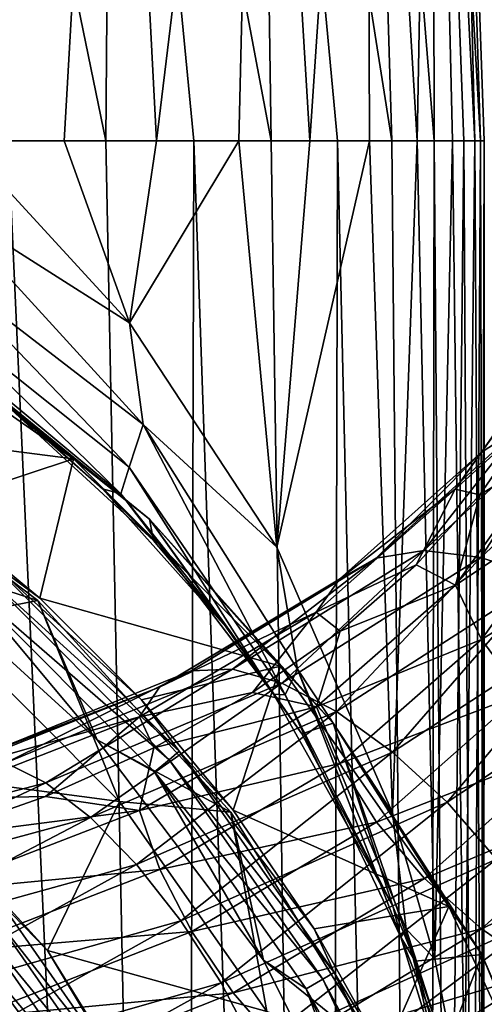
# Model space of a CAD drawing. Header units: metres. Extents: x -80 to 80, y -455 to 95.
# Tile 535 of 656: x 8.61 to 12.5, y -57.78 to -49.53. Entities that reach past the tile are written whole.
import ezdxf

# ---------------------------------------------------------------- set-up
doc = ezdxf.new("R2010")
doc.units = ezdxf.units.M
doc.layers.add('solid_501010_k_01_02', color=7, linetype='CONTINUOUS')

msp = doc.modelspace()

# ---------------------------------------------------------------- linework, layer by layer
at = {"layer": 'solid_501010_k_01_02'}
for points in [[(7.873955, -43.474453, 274.38382), (8.509968, -50.545349, 274.155884), (9.328511, -50.545349, 273.320404)], [(9.383814, -43.474453, 272.873962), (7.873955, -43.474453, 274.38382), (9.328511, -50.545349, 273.320404)], [(7.873955, -43.474453, 255.61618), (9.383814, -43.474453, 257.126038), (8.127319, -50.545696, 255.502808)], [(9.383814, -43.474453, 257.126038), (8.979448, -50.545349, 256.304047), (8.127319, -50.545696, 255.502808)], [(9.383814, -43.474453, 257.126038), (9.752934, -50.545349, 257.181427), (8.979448, -50.545349, 256.304047)], [(9.383814, -43.474453, 272.873962), (9.328511, -50.545349, 273.320404), (10.065376, -50.545349, 272.412018)], [(9.383814, -43.474453, 272.873962), (10.065376, -50.545349, 272.412018), (10.714111, -50.545349, 271.438782)], [(10.608551, -43.474453, 271.124847), (9.383814, -43.474453, 272.873962), (10.714111, -50.545349, 271.438782)], [(9.383814, -43.474453, 257.126038), (10.608551, -43.474453, 258.875153), (9.752934, -50.545349, 257.181427)], [(10.608551, -43.474453, 258.875153), (10.441036, -50.545349, 258.127258), (9.752934, -50.545349, 257.181427)], [(10.608551, -43.474453, 258.875153), (11.037721, -50.545349, 259.13324), (10.441036, -50.545349, 258.127258)], [(10.608551, -43.474453, 271.124847), (10.714111, -50.545349, 271.438782), (11.269037, -50.545349, 270.409149)], [(10.608551, -43.474453, 271.124847), (11.269037, -50.545349, 270.409149), (11.725293, -50.545349, 269.332153)], [(11.510952, -43.474453, 269.189636), (10.608551, -43.474453, 271.124847), (11.725293, -50.545349, 269.332153)], [(10.608551, -43.474453, 258.875153), (11.510952, -43.474453, 260.810364), (11.037721, -50.545349, 259.13324)], [(11.510952, -43.474453, 260.810364), (11.537762, -50.545349, 260.190613), (11.037721, -50.545349, 259.13324)], [(11.510952, -43.474453, 269.189636), (11.725293, -50.545349, 269.332153), (12.078886, -50.545349, 268.217224)], [(12.063599, -43.474453, 267.127136), (11.510952, -43.474453, 269.189636), (12.078886, -50.545349, 268.217224)], [(11.510952, -43.474453, 260.810364), (11.936781, -50.545349, 261.2901), (11.537762, -50.545349, 260.190613)], [(11.510952, -43.474453, 260.810364), (12.063599, -43.474453, 262.872864), (11.936781, -50.545349, 261.2901)], [(12.063599, -43.474453, 262.872864), (12.231285, -50.545349, 262.422089), (11.936781, -50.545349, 261.2901)], [(12.063599, -43.474453, 267.127136), (12.078886, -50.545349, 268.217224), (12.326719, -50.545349, 267.074127)], [(12.063599, -43.474453, 267.127136), (12.326719, -50.545349, 267.074127), (12.466622, -50.545349, 265.912872)], [(12.249699, -43.474453, 265), (12.063599, -43.474453, 267.127136), (12.466622, -50.545349, 265.912872)], [(12.063599, -43.474453, 262.872864), (12.418695, -50.545349, 263.57663), (12.231285, -50.545349, 262.422089)], [(12.063599, -43.474453, 262.872864), (12.249699, -43.474453, 265), (12.418695, -50.545349, 263.57663)], [(12.249699, -43.474453, 265), (12.466622, -50.545349, 265.912872), (12.497371, -50.545349, 264.743622)], [(12.249699, -43.474453, 265), (12.497371, -50.545349, 264.743622), (12.418695, -50.545349, 263.57663)], [(7.943485, -51.064606, 255.248718), (8.127319, -50.545696, 255.502808), (9.527284, -52.067657, 256.90799)], [(9.527284, -52.067657, 256.90799), (8.127319, -50.545696, 255.502808), (8.979448, -50.545349, 256.304047)], [(8.509968, -50.545349, 274.155884), (8.42118, -82.900002, 274.23761), (9.975204, -82.900002, 272.532959)], [(9.328511, -50.545349, 273.320404), (8.509968, -50.545349, 274.155884), (9.975204, -82.900002, 272.532959)], [(9.527284, -52.067657, 256.90799), (8.979448, -50.545349, 256.304047), (9.752934, -50.545349, 257.181427)], [(10.065376, -50.545349, 272.412018), (9.328511, -50.545349, 273.320404), (9.975204, -82.900002, 272.532959)], [(9.527284, -52.067657, 256.90799), (9.752934, -50.545349, 257.181427), (10.441036, -50.545349, 258.127258)], [(10.760961, -53.948036, 258.639832), (9.527284, -52.067657, 256.90799), (10.441036, -50.545349, 258.127258)], [(10.065376, -50.545349, 272.412018), (9.975204, -82.900002, 272.532959), (11.189547, -82.900002, 270.571716)], [(10.714111, -50.545349, 271.438782), (10.065376, -50.545349, 272.412018), (11.189547, -82.900002, 270.571716)], [(10.760961, -53.948036, 258.639832), (10.441036, -50.545349, 258.127258), (11.037721, -50.545349, 259.13324)], [(11.269037, -50.545349, 270.409149), (10.714111, -50.545349, 271.438782), (11.189547, -82.900002, 270.571716)], [(10.760961, -53.948036, 258.639832), (11.037721, -50.545349, 259.13324), (11.537762, -50.545349, 260.190613)], [(11.73061, -56.173298, 260.682281), (10.760961, -53.948036, 258.639832), (11.537762, -50.545349, 260.190613)], [(11.269037, -50.545349, 270.409149), (11.189547, -82.900002, 270.571716), (12.022826, -82.900002, 268.420776)], [(11.725293, -50.545349, 269.332153), (11.269037, -50.545349, 270.409149), (12.022826, -82.900002, 268.420776)], [(11.73061, -56.173298, 260.682281), (11.537762, -50.545349, 260.190613), (11.936781, -50.545349, 261.2901)], [(12.078886, -50.545349, 268.217224), (11.725293, -50.545349, 269.332153), (12.022826, -82.900002, 268.420776)], [(12.083604, -57.395714, 261.800537), (11.73061, -56.173298, 260.682281), (11.936781, -50.545349, 261.2901)], [(12.083604, -57.395714, 261.800537), (11.936781, -50.545349, 261.2901), (12.231285, -50.545349, 262.422089)], [(12.185547, -64, 267.786102), (12.078886, -50.545349, 268.217224), (12.022826, -82.900002, 268.420776)], [(12.185547, -64, 267.786102), (12.326719, -50.545349, 267.074127), (12.078886, -50.545349, 268.217224)], [(12.333603, -58.674408, 262.967224), (12.083604, -57.395714, 261.800537), (12.231285, -50.545349, 262.422089)], [(12.185547, -64, 267.786102), (12.39782, -62.67635, 266.595032), (12.326719, -50.545349, 267.074127)], [(12.333603, -58.674408, 262.967224), (12.231285, -50.545349, 262.422089), (12.418695, -50.545349, 263.57663)], [(12.39782, -62.67635, 266.595032), (12.466622, -50.545349, 265.912872), (12.326719, -50.545349, 267.074127)], [(12.472243, -59.993935, 264.16745), (12.333603, -58.674408, 262.967224), (12.418695, -50.545349, 263.57663)], [(12.39782, -62.67635, 266.595032), (12.494131, -61.334759, 265.383026), (12.466622, -50.545349, 265.912872)], [(12.472243, -59.993935, 264.16745), (12.418695, -50.545349, 263.57663), (12.497371, -50.545349, 264.743622)], [(12.494131, -61.334759, 265.383026), (12.497371, -50.545349, 264.743622), (12.466622, -50.545349, 265.912872)], [(12.494131, -61.334759, 265.383026), (12.472243, -59.993935, 264.16745), (12.497371, -50.545349, 264.743622)], [(9.641695, -52.919388, 256.921997), (7.866398, -51.553787, 254.89769), (7.943485, -51.064606, 255.248718)], [(9.641695, -52.919388, 256.921997), (7.943485, -51.064606, 255.248718), (9.527284, -52.067657, 256.90799)], [(9.523131, -53.276333, 256.435516), (7.900495, -51.983517, 254.470337), (7.866398, -51.553787, 254.89769)], [(9.523131, -53.276333, 256.435516), (7.866398, -51.553787, 254.89769), (9.641695, -52.919388, 256.921997)], [(6.856691, -52.926064, 225.473831), (7.044205, -51.79908, 245.768097), (9.055855, -53.207653, 245.768097)], [(7.889612, -52.27124, 253.120102), (9.055855, -53.207653, 245.768097), (7.044205, -51.79908, 245.768097)], [(9.454713, -53.501595, 255.829926), (8.043764, -52.328465, 253.991867), (7.900495, -51.983517, 254.470337)], [(9.454713, -53.501595, 255.829926), (7.900495, -51.983517, 254.470337), (9.523131, -53.276333, 256.435516)], [(12.471322, -53.155563, 1077.785522), (13.297306, -51.983501, 1079.718262), (12.80908, -52.934883, 1077.328369)], [(13.067693, -52.32283, 1080.154785), (13.297306, -51.983501, 1079.718262), (12.471322, -53.155563, 1077.785522)], [(9.641695, -52.919388, 256.921997), (9.527284, -52.067657, 256.90799), (10.760961, -53.948036, 258.639832)], [(9.692744, -53.712685, 253.14827), (9.055855, -53.207653, 245.768097), (7.889612, -52.27124, 253.120102)], [(9.692744, -53.712685, 253.14827), (7.889612, -52.27124, 253.120102), (8.286608, -52.567554, 253.492462)], [(9.299891, -53.457214, 255.018936), (8.286608, -52.567554, 253.492462), (8.043764, -52.328465, 253.991867)], [(9.299891, -53.457214, 255.018936), (8.043764, -52.328465, 253.991867), (9.454713, -53.501595, 255.829926)], [(12.255972, -53.462395, 1078.245239), (12.886806, -52.890713, 1080.274902), (13.067693, -52.32283, 1080.154785)], [(12.255972, -53.462395, 1078.245239), (13.067693, -52.32283, 1080.154785), (12.471322, -53.155563, 1077.785522)], [(9.726876, -53.890766, 255.155182), (9.692744, -53.712685, 253.14827), (8.286608, -52.567554, 253.492462)], [(9.299891, -53.457214, 255.018936), (9.726876, -53.890766, 255.155182), (8.286608, -52.567554, 253.492462)], [(11.991854, -53.974289, 1075.015015), (13.250894, -52.815365, 1076.902466), (12.468456, -54.033852, 1074.591187)], [(12.80908, -52.934883, 1077.328369), (13.250894, -52.815365, 1076.902466), (11.991854, -53.974289, 1075.015015)], [(12.468456, -54.033852, 1074.591187), (13.777534, -52.810364, 1076.535645), (12.994956, -54.210579, 1074.238037)], [(13.250894, -52.815365, 1076.902466), (13.777534, -52.810364, 1076.535645), (12.468456, -54.033852, 1074.591187)], [(7.849215, -53.605961, 225.473831), (6.856691, -52.926064, 225.473831), (9.055855, -53.207653, 245.768097)], [(10.83034, -55.183281, 258.157593), (9.523131, -53.276333, 256.435516), (9.641695, -52.919388, 256.921997)], [(10.933909, -54.969738, 258.780212), (9.641695, -52.919388, 256.921997), (10.760961, -53.948036, 258.639832)], [(10.83034, -55.183281, 258.157593), (9.641695, -52.919388, 256.921997), (10.933909, -54.969738, 258.780212)], [(11.59202, -54.038208, 1075.487915), (12.80908, -52.934883, 1077.328369), (11.991854, -53.974289, 1075.015015)], [(12.471322, -53.155563, 1077.785522), (12.80908, -52.934883, 1077.328369), (11.59202, -54.038208, 1075.487915)], [(12.255972, -53.462395, 1078.245239), (12.461226, -53.507763, 1079.232666), (12.886806, -52.890713, 1080.274902)], [(13.069436, -53.135998, 1080.971069), (12.886806, -52.890713, 1080.274902), (12.461226, -53.507763, 1079.232666)], [(8.758082, -54.392918, 225), (6.843739, -52.94725, 225), (7.548312, -54.004425, 225)], [(7.924018, -54.556522, 216.670502), (6.843739, -52.94725, 225), (8.758082, -54.392918, 225)], [(11.286354, -54.214802, 1075.980103), (12.471322, -53.155563, 1077.785522), (11.59202, -54.038208, 1075.487915)], [(12.255972, -53.462395, 1078.245239), (12.471322, -53.155563, 1077.785522), (11.286354, -54.214802, 1075.980103)], [(12.257607, -54.264538, 1079.054688), (13.069436, -53.135998, 1080.971069), (12.461226, -53.507763, 1079.232666)], [(13.300591, -53.570862, 1081.311768), (13.069436, -53.135998, 1080.971069), (12.257607, -54.264538, 1079.054688)], [(8.774773, -54.374531, 225.473831), (7.849215, -53.605961, 225.473831), (9.055855, -53.207653, 245.768097)], [(8.774773, -54.374531, 225.473831), (9.055855, -53.207653, 245.768097), (10.792348, -54.944145, 245.768097)], [(9.692744, -53.712685, 253.14827), (10.792348, -54.944145, 245.768097), (9.055855, -53.207653, 245.768097)], [(10.732777, -55.178303, 257.355804), (9.454713, -53.501595, 255.829926), (9.523131, -53.276333, 256.435516)], [(10.732777, -55.178303, 257.355804), (9.523131, -53.276333, 256.435516), (10.83034, -55.183281, 258.157593)], [(9.299891, -53.457214, 255.018936), (10.380321, -54.666267, 256.127411), (9.726876, -53.890766, 255.155182)], [(9.299891, -53.457214, 255.018936), (9.454713, -53.501595, 255.829926), (10.380321, -54.666267, 256.127411)], [(10.732777, -55.178303, 257.355804), (10.380321, -54.666267, 256.127411), (9.454713, -53.501595, 255.829926)], [(11.091466, -54.491447, 1076.460938), (11.928538, -54.095909, 1078.224121), (12.255972, -53.462395, 1078.245239)], [(11.091466, -54.491447, 1076.460938), (12.255972, -53.462395, 1078.245239), (11.286354, -54.214802, 1075.980103)], [(12.255972, -53.462395, 1078.245239), (11.928538, -54.095909, 1078.224121), (12.461226, -53.507763, 1079.232666)], [(12.257607, -54.264538, 1079.054688), (12.461226, -53.507763, 1079.232666), (11.928538, -54.095909, 1078.224121)], [(12.474402, -54.721081, 1079.365356), (13.300591, -53.570862, 1081.311768), (12.257607, -54.264538, 1079.054688)], [(13.662044, -53.988132, 1081.581055), (13.300591, -53.570862, 1081.311768), (12.474402, -54.721081, 1079.365356)], [(8.34312, -54.057056, 225.290665), (7.849215, -53.605961, 225.473831), (8.774773, -54.374531, 225.473831)], [(11.233936, -55.422306, 253.14827), (10.792348, -54.944145, 245.768097), (9.692744, -53.712685, 253.14827)], [(10.969669, -55.511116, 257.185272), (11.233936, -55.422306, 253.14827), (9.692744, -53.712685, 253.14827)], [(10.380321, -54.666267, 256.127411), (10.969669, -55.511116, 257.185272), (9.692744, -53.712685, 253.14827)], [(9.726876, -53.890766, 255.155182), (10.380321, -54.666267, 256.127411), (9.692744, -53.712685, 253.14827)], [(8.170115, -54.263237, 225.035461), (9.256479, -55.561626, 225), (7.548312, -54.004425, 225)], [(8.758082, -54.392918, 225), (7.548312, -54.004425, 225), (9.256479, -55.561626, 225)], [(10.390208, -54.967991, 1073.302856), (11.991854, -53.974289, 1075.015015), (10.803155, -55.085251, 1072.828979)], [(11.59202, -54.038208, 1075.487915), (11.991854, -53.974289, 1075.015015), (10.390208, -54.967991, 1073.302856)], [(10.933909, -54.969738, 258.780212), (10.760961, -53.948036, 258.639832), (11.73061, -56.173298, 260.682281)], [(11.991854, -53.974289, 1075.015015), (12.468456, -54.033852, 1074.591187), (10.803155, -55.085251, 1072.828979)], [(12.813403, -55.175709, 1079.589844), (13.662044, -53.988132, 1081.581055), (12.474402, -54.721081, 1079.365356)], [(8.272392, -54.141346, 225.137177), (8.34312, -54.057056, 225.290665), (9.942943, -55.656879, 225.290665)], [(8.34312, -54.057056, 225.290665), (8.774773, -54.374531, 225.473831), (9.625467, -55.225227, 225.473831)], [(9.942943, -55.656879, 225.290665), (8.34312, -54.057056, 225.290665), (9.625467, -55.225227, 225.473831)], [(10.043777, -54.982193, 1073.817261), (11.59202, -54.038208, 1075.487915), (10.390208, -54.967991, 1073.302856)], [(11.286354, -54.214802, 1075.980103), (11.59202, -54.038208, 1075.487915), (10.043777, -54.982193, 1073.817261)], [(10.803155, -55.085251, 1072.828979), (12.468456, -54.033852, 1074.591187), (11.259335, -55.324368, 1072.419556)], [(12.468456, -54.033852, 1074.591187), (12.994956, -54.210579, 1074.238037), (11.259335, -55.324368, 1072.419556)], [(9.858653, -55.727608, 225.137177), (8.170115, -54.263237, 225.035461), (8.272392, -54.141346, 225.137177)], [(9.858653, -55.727608, 225.137177), (8.272392, -54.141346, 225.137177), (9.942943, -55.656879, 225.290665)], [(11.091466, -54.491447, 1076.460938), (11.291945, -54.650066, 1077.252686), (11.928538, -54.095909, 1078.224121)], [(12.257607, -54.264538, 1079.054688), (11.928538, -54.095909, 1078.224121), (11.291945, -54.650066, 1077.252686)], [(9.778935, -55.119343, 1074.340332), (11.286354, -54.214802, 1075.980103), (10.043777, -54.982193, 1073.817261)], [(11.091466, -54.491447, 1076.460938), (11.286354, -54.214802, 1075.980103), (9.778935, -55.119343, 1074.340332)], [(11.259335, -55.324368, 1072.419556), (12.994956, -54.210579, 1074.238037), (11.730063, -55.663971, 1072.094482)], [(12.994956, -54.210579, 1074.238037), (13.538247, -54.487057, 1073.97168), (11.730063, -55.663971, 1072.094482)], [(8.170115, -54.263237, 225.035461), (9.736765, -55.829884, 225.035461), (9.256479, -55.561626, 225)], [(9.858653, -55.727608, 225.137177), (9.736765, -55.829884, 225.035461), (8.170115, -54.263237, 225.035461)], [(11.092945, -55.283291, 1077.26416), (12.257607, -54.264538, 1079.054688), (11.291945, -54.650066, 1077.252686)], [(12.474402, -54.721081, 1079.365356), (12.257607, -54.264538, 1079.054688), (11.092945, -55.283291, 1077.26416)], [(7.924018, -54.556522, 216.670502), (8.758082, -54.392918, 225), (9.443478, -56.075981, 216.670502)], [(10.374148, -56.165649, 225), (8.758082, -54.392918, 225), (9.256479, -55.561626, 225)], [(9.443478, -56.075981, 216.670502), (8.758082, -54.392918, 225), (10.374148, -56.165649, 225)], [(9.625467, -55.225227, 225.473831), (8.774773, -54.374531, 225.473831), (10.792348, -54.944145, 245.768097)], [(9.610077, -55.368958, 1074.839966), (10.556472, -55.163445, 1076.324829), (11.091466, -54.491447, 1076.460938)], [(9.610077, -55.368958, 1074.839966), (11.091466, -54.491447, 1076.460938), (9.778935, -55.119343, 1074.340332)], [(11.091466, -54.491447, 1076.460938), (10.556472, -55.163445, 1076.324829), (11.291945, -54.650066, 1077.252686)], [(11.730063, -55.663971, 1072.094482), (13.538247, -54.487057, 1073.97168), (12.186559, -56.082611, 1071.872559)], [(13.538247, -54.487057, 1073.97168), (14.065111, -54.84581, 1073.807617), (12.186559, -56.082611, 1071.872559)], [(7.924018, -54.556522, 216.670502), (9.443478, -56.075981, 216.670502), (7.462594, -55.813927, 208.408005)], [(10.732777, -55.178303, 257.355804), (10.969669, -55.511116, 257.185272), (10.380321, -54.666267, 256.127411)], [(11.092945, -55.283291, 1077.26416), (11.291945, -54.650066, 1077.252686), (10.556472, -55.163445, 1076.324829)], [(11.289142, -55.759911, 1077.547607), (12.474402, -54.721081, 1079.365356), (11.092945, -55.283291, 1077.26416)], [(12.813403, -55.175709, 1079.589844), (12.474402, -54.721081, 1079.365356), (11.289142, -55.759911, 1077.547607)], [(12.186559, -56.082611, 1071.872559), (14.065111, -54.84581, 1073.807617), (12.60013, -56.559036, 1071.772949)], [(8.206241, -55.72578, 1072.352905), (10.043777, -54.982193, 1073.817261), (8.489291, -55.75391, 1071.803833)], [(9.778935, -55.119343, 1074.340332), (10.043777, -54.982193, 1073.817261), (8.206241, -55.72578, 1072.352905)], [(8.489291, -55.75391, 1071.803833), (10.390208, -54.967991, 1073.302856), (8.826689, -55.920258, 1071.287964)], [(10.043777, -54.982193, 1073.817261), (10.390208, -54.967991, 1073.302856), (8.489291, -55.75391, 1071.803833)], [(10.390208, -54.967991, 1073.302856), (10.803155, -55.085251, 1072.828979), (8.826689, -55.920258, 1071.287964)], [(10.394041, -56.150784, 225.473831), (9.625467, -55.225227, 225.473831), (10.792348, -54.944145, 245.768097)], [(10.394041, -56.150784, 225.473831), (10.792348, -54.944145, 245.768097), (12.200921, -56.955795, 245.768097)], [(11.233936, -55.422306, 253.14827), (12.200921, -56.955795, 245.768097), (10.792348, -54.944145, 245.768097)], [(11.800462, -57.213863, 260.008392), (10.83034, -55.183281, 258.157593), (10.933909, -54.969738, 258.780212)], [(11.843172, -57.14595, 260.758575), (10.933909, -54.969738, 258.780212), (11.73061, -56.173298, 260.682281)], [(11.800462, -57.213863, 260.008392), (10.933909, -54.969738, 258.780212), (11.843172, -57.14595, 260.758575)], [(7.989853, -55.8293, 1072.901978), (9.778935, -55.119343, 1074.340332), (8.206241, -55.72578, 1072.352905)], [(9.610077, -55.368958, 1074.839966), (9.778935, -55.119343, 1074.340332), (7.989853, -55.8293, 1072.901978)], [(8.826689, -55.920258, 1071.287964), (10.803155, -55.085251, 1072.828979), (9.199409, -56.212418, 1070.831665)], [(10.803155, -55.085251, 1072.828979), (11.259335, -55.324368, 1072.419556), (9.199409, -56.212418, 1070.831665)], [(9.610077, -55.368958, 1074.839966), (9.731441, -55.626888, 1075.450928), (10.556472, -55.163445, 1076.324829)], [(11.092945, -55.283291, 1077.26416), (10.556472, -55.163445, 1076.324829), (9.731441, -55.626888, 1075.450928)], [(9.942943, -55.656879, 225.290665), (9.625467, -55.225227, 225.473831), (10.394041, -56.150784, 225.473831)], [(10.732777, -55.178303, 257.355804), (11.732767, -56.952774, 258.987152), (10.969669, -55.511116, 257.185272)], [(10.732777, -55.178303, 257.355804), (10.83034, -55.183281, 258.157593), (11.732767, -56.952774, 258.987152)], [(11.800462, -57.213863, 260.008392), (11.732767, -56.952774, 258.987152), (10.83034, -55.183281, 258.157593)], [(11.595932, -56.249161, 1077.730957), (12.813403, -55.175709, 1079.589844), (11.289142, -55.759911, 1077.547607)], [(13.256258, -55.599838, 1079.712646), (12.813403, -55.175709, 1079.589844), (11.595932, -56.249161, 1077.730957)], [(9.199409, -56.212418, 1070.831665), (11.259335, -55.324368, 1072.419556), (9.584016, -56.605659, 1070.457397)], [(11.259335, -55.324368, 1072.419556), (11.730063, -55.663971, 1072.094482), (9.584016, -56.605659, 1070.457397)], [(9.611359, -56.151436, 1075.637939), (11.092945, -55.283291, 1077.26416), (9.731441, -55.626888, 1075.450928)], [(11.289142, -55.759911, 1077.547607), (11.092945, -55.283291, 1077.26416), (9.611359, -56.151436, 1075.637939)], [(7.851887, -56.055813, 1073.417358), (8.823275, -56.034187, 1074.636353), (9.610077, -55.368958, 1074.839966)], [(7.851887, -56.055813, 1073.417358), (9.610077, -55.368958, 1074.839966), (7.989853, -55.8293, 1072.901978)], [(9.610077, -55.368958, 1074.839966), (8.823275, -56.034187, 1074.636353), (9.731441, -55.626888, 1075.450928)], [(10.969669, -55.511116, 257.185272), (11.732767, -56.952774, 258.987152), (11.233936, -55.422306, 253.14827)], [(12.477205, -57.359406, 253.14827), (12.200921, -56.955795, 245.768097), (11.233936, -55.422306, 253.14827)], [(11.920824, -57.414505, 259.563599), (12.477205, -57.359406, 253.14827), (11.233936, -55.422306, 253.14827)], [(11.732767, -56.952774, 258.987152), (11.920824, -57.414505, 259.563599), (11.233936, -55.422306, 253.14827)], [(9.736765, -55.829884, 225.035461), (10.649403, -57.406155, 225), (9.256479, -55.561626, 225)], [(10.374148, -56.165649, 225), (9.256479, -55.561626, 225), (10.649403, -57.406155, 225)], [(9.611359, -56.151436, 1075.637939), (9.731441, -55.626888, 1075.450928), (8.823275, -56.034187, 1074.636353)], [(9.858653, -55.727608, 225.137177), (9.942943, -55.656879, 225.290665), (11.240654, -57.510204, 225.290665)], [(9.942943, -55.656879, 225.290665), (10.394041, -56.150784, 225.473831), (11.073936, -57.143311, 225.473831)], [(11.240654, -57.510204, 225.290665), (9.942943, -55.656879, 225.290665), (11.073936, -57.143311, 225.473831)], [(11.996709, -56.720589, 1077.80127), (13.256258, -55.599838, 1079.712646), (11.595932, -56.249161, 1077.730957)], [(13.783695, -55.965828, 1079.720093), (13.256258, -55.599838, 1079.712646), (11.996709, -56.720589, 1077.80127)], [(9.584016, -56.605659, 1070.457397), (11.730063, -55.663971, 1072.094482), (9.956995, -57.075161, 1070.187378)], [(11.145364, -57.56522, 225.137177), (9.736765, -55.829884, 225.035461), (9.858653, -55.727608, 225.137177)], [(11.145364, -57.56522, 225.137177), (9.858653, -55.727608, 225.137177), (11.240654, -57.510204, 225.290665)], [(11.730063, -55.663971, 1072.094482), (12.186559, -56.082611, 1071.872559), (9.956995, -57.075161, 1070.187378)], [(8.489291, -55.75391, 1071.803833), (8.826689, -55.920258, 1071.287964), (6.597711, -56.504173, 1069.997314)], [(9.443478, -56.075981, 216.670502), (8.839716, -57.324558, 208.408005), (7.462594, -55.813927, 208.408005)], [(8.439255, -56.918625, 208.246597), (7.462594, -55.813927, 208.408005), (8.839716, -57.324558, 208.408005)], [(9.781351, -56.645916, 1075.897217), (11.289142, -55.759911, 1077.547607), (9.611359, -56.151436, 1075.637939)], [(11.595932, -56.249161, 1077.730957), (11.289142, -55.759911, 1077.547607), (9.781351, -56.645916, 1075.897217)], [(9.736765, -55.829884, 225.035461), (11.007567, -57.644779, 225.035461), (10.649403, -57.406155, 225)], [(11.145364, -57.56522, 225.137177), (11.007567, -57.644779, 225.035461), (9.736765, -55.829884, 225.035461)], [(6.597711, -56.504173, 1069.997314), (8.826689, -55.920258, 1071.287964), (6.876309, -56.838543, 1069.504517)], [(8.826689, -55.920258, 1071.287964), (9.199409, -56.212418, 1070.831665), (6.876309, -56.838543, 1069.504517)], [(12.474031, -57.14463, 1077.747192), (13.783695, -55.965828, 1079.720093), (11.996709, -56.720589, 1077.80127)], [(14.365876, -56.255348, 1079.615112), (13.783695, -55.965828, 1079.720093), (12.474031, -57.14463, 1077.747192)], [(9.611359, -56.151436, 1075.637939), (8.823275, -56.034187, 1074.636353), (7.836428, -56.381451, 1073.882935)], [(7.851887, -56.055813, 1073.417358), (7.836428, -56.381451, 1073.882935), (8.823275, -56.034187, 1074.636353)], [(7.852935, -56.830074, 1074.211182), (9.611359, -56.151436, 1075.637939), (7.836428, -56.381451, 1073.882935)], [(9.781351, -56.645916, 1075.897217), (9.611359, -56.151436, 1075.637939), (7.852935, -56.830074, 1074.211182)], [(9.443478, -56.075981, 216.670502), (10.676001, -57.836208, 216.670502), (8.839716, -57.324558, 208.408005)], [(9.443478, -56.075981, 216.670502), (10.374148, -56.165649, 225), (10.676001, -57.836208, 216.670502)], [(9.956995, -57.075161, 1070.187378), (12.186559, -56.082611, 1071.872559), (10.294902, -57.596302, 1070.043091)], [(12.186559, -56.082611, 1071.872559), (12.60013, -56.559036, 1071.772949), (10.294902, -57.596302, 1070.043091)], [(11.073936, -57.143311, 225.473831), (10.394041, -56.150784, 225.473831), (12.200921, -56.955795, 245.768097)], [(6.876309, -56.838543, 1069.504517), (9.199409, -56.212418, 1070.831665), (7.163793, -57.274426, 1069.092285)], [(9.199409, -56.212418, 1070.831665), (9.584016, -56.605659, 1070.457397), (7.163793, -57.274426, 1069.092285)], [(11.637078, -58.205315, 225), (10.374148, -56.165649, 225), (10.649403, -57.406155, 225)], [(10.676001, -57.836208, 216.670502), (10.374148, -56.165649, 225), (11.637078, -58.205315, 225)], [(11.843172, -57.14595, 260.758575), (11.73061, -56.173298, 260.682281), (12.083604, -57.395714, 261.800537)], [(10.047166, -57.166031, 1076.044556), (11.595932, -56.249161, 1077.730957), (9.781351, -56.645916, 1075.897217)], [(11.996709, -56.720589, 1077.80127), (11.595932, -56.249161, 1077.730957), (10.047166, -57.166031, 1076.044556)], [(13.000896, -57.499729, 1077.574951), (14.365876, -56.255348, 1079.615112), (12.474031, -57.14463, 1077.747192)], [(10.294902, -57.596302, 1070.043091), (12.60013, -56.559036, 1071.772949), (10.57862, -58.141823, 1070.034546)], [(12.60013, -56.559036, 1071.772949), (12.947378, -57.0686, 1071.802856), (10.57862, -58.141823, 1070.034546)], [(7.163793, -57.274426, 1069.092285), (9.584016, -56.605659, 1070.457397), (7.442584, -57.784309, 1068.784668)], [(9.584016, -56.605659, 1070.457397), (9.956995, -57.075161, 1070.187378), (7.442584, -57.784309, 1068.784668)], [(7.991826, -57.339611, 1074.450562), (9.781351, -56.645916, 1075.897217), (7.852935, -56.830074, 1074.211182)], [(10.047166, -57.166031, 1076.044556), (9.781351, -56.645916, 1075.897217), (7.991826, -57.339611, 1074.450562)], [(10.394415, -57.679661, 1076.068604), (11.996709, -56.720589, 1077.80127), (10.047166, -57.166031, 1076.044556)], [(12.474031, -57.14463, 1077.747192), (11.996709, -56.720589, 1077.80127), (10.394415, -57.679661, 1076.068604)], [(8.439255, -56.918625, 208.246597), (9.540711, -58.491669, 208.246597), (8.353622, -56.990479, 208.115189)], [(8.439255, -56.918625, 208.246597), (8.839716, -57.324558, 208.408005), (9.540711, -58.491669, 208.246597)], [(11.659352, -58.194332, 225.473831), (11.073936, -57.143311, 225.473831), (12.200921, -56.955795, 245.768097)], [(11.659352, -58.194332, 225.473831), (12.200921, -56.955795, 245.768097), (13.238774, -59.18148, 245.768097)], [(11.800462, -57.213863, 260.008392), (11.920824, -57.414505, 259.563599), (11.732767, -56.952774, 258.987152)], [(12.477205, -57.359406, 253.14827), (13.238774, -59.18148, 245.768097), (12.200921, -56.955795, 245.768097)], [(8.353622, -56.990479, 208.115189), (9.443903, -58.547562, 208.115189), (8.238873, -57.086765, 208.029587)], [(9.540711, -58.491669, 208.246597), (9.443903, -58.547562, 208.115189), (8.353622, -56.990479, 208.115189)], [(7.442584, -57.784309, 1068.784668), (9.956995, -57.075161, 1070.187378), (7.69516, -58.340916, 1068.605957)], [(9.956995, -57.075161, 1070.187378), (10.294902, -57.596302, 1070.043091), (7.69516, -58.340916, 1068.605957)], [(8.238873, -57.086765, 208.029587), (9.314177, -58.622459, 208.029587), (8.182768, -57.2845, 208)], [(9.443903, -58.547562, 208.115189), (9.314177, -58.622459, 208.029587), (8.238873, -57.086765, 208.029587)], [(10.807985, -58.155533, 1075.960327), (12.474031, -57.14463, 1077.747192), (10.394415, -57.679661, 1076.068604)], [(10.57862, -58.141823, 1070.034546), (12.947378, -57.0686, 1071.802856), (10.795804, -58.680115, 1070.152954)], [(12.947378, -57.0686, 1071.802856), (13.213194, -57.581169, 1071.95166), (10.795804, -58.680115, 1070.152954)], [(13.000896, -57.499729, 1077.574951), (12.474031, -57.14463, 1077.747192), (10.807985, -58.155533, 1075.960327)], [(11.240654, -57.510204, 225.290665), (11.073936, -57.143311, 225.473831), (11.659352, -58.194332, 225.473831)], [(8.20901, -57.885853, 1074.567871), (10.047166, -57.166031, 1076.044556), (7.991826, -57.339611, 1074.450562)], [(10.394415, -57.679661, 1076.068604), (10.047166, -57.166031, 1076.044556), (8.20901, -57.885853, 1074.567871)], [(11.800462, -57.213863, 260.008392), (11.843172, -57.14595, 260.758575), (12.444134, -59.319771, 261.940308)], [(11.800462, -57.213863, 260.008392), (12.171345, -58.156479, 260.489441), (11.920824, -57.414505, 259.563599)], [(11.800462, -57.213863, 260.008392), (12.444134, -59.319771, 261.940308), (12.171345, -58.156479, 260.489441)], [(11.843172, -57.14595, 260.758575), (12.083604, -57.395714, 261.800537), (12.333603, -58.674408, 262.967224)], [(12.388083, -59.399479, 262.810791), (11.843172, -57.14595, 260.758575), (12.333603, -58.674408, 262.967224)], [(12.388083, -59.399479, 262.810791), (12.444134, -59.319771, 261.940308), (11.843172, -57.14595, 260.758575)], [(8.314698, -58.444302, 208), (8.182768, -57.2845, 208), (8.801629, -58.118931, 208)], [(9.314177, -58.622459, 208.029587), (8.801629, -58.118931, 208), (8.182768, -57.2845, 208)], [(10.676001, -57.836208, 216.670502), (9.915812, -59.062511, 208.408005), (8.839716, -57.324558, 208.408005)], [(9.540711, -58.491669, 208.246597), (8.839716, -57.324558, 208.408005), (9.915812, -59.062511, 208.408005)], [(11.920824, -57.414505, 259.563599), (12.171345, -58.156479, 260.489441), (12.477205, -57.359406, 253.14827)], [(12.171345, -58.156479, 260.489441), (13.389583, -59.472614, 253.14827), (12.477205, -57.359406, 253.14827)], [(13.389583, -59.472614, 253.14827), (13.238774, -59.18148, 245.768097), (12.477205, -57.359406, 253.14827)], [(11.007567, -57.644779, 225.035461), (11.679694, -59.475254, 225), (10.649403, -57.406155, 225)], [(11.637078, -58.205315, 225), (10.649403, -57.406155, 225), (11.679694, -59.475254, 225)], [(11.264482, -58.569206, 1075.729004), (13.000896, -57.499729, 1077.574951), (10.807985, -58.155533, 1075.960327)], [(11.145364, -57.56522, 225.137177), (11.240654, -57.510204, 225.290665), (12.196824, -59.560719, 225.290665)], [(11.240654, -57.510204, 225.290665), (11.659352, -58.194332, 225.473831), (12.145294, -59.294888, 225.473831)], [(12.196824, -59.560719, 225.290665), (11.240654, -57.510204, 225.290665), (12.145294, -59.294888, 225.473831)], [(13.544187, -57.769581, 1077.301758), (13.000896, -57.499729, 1077.574951), (11.264482, -58.569206, 1075.729004)], [(7.69516, -58.340916, 1068.605957), (10.294902, -57.596302, 1070.043091), (7.907232, -58.914894, 1068.567749)], [(10.294902, -57.596302, 1070.043091), (10.57862, -58.141823, 1070.034546), (7.907232, -58.914894, 1068.567749)], [(10.795804, -58.680115, 1070.152954), (13.213194, -57.581169, 1071.95166), (10.934695, -59.179489, 1070.388428)], [(13.213194, -57.581169, 1071.95166), (13.383185, -58.066372, 1072.20813), (10.934695, -59.179489, 1070.388428)], [(12.093428, -59.598351, 225.137177), (11.007567, -57.644779, 225.035461), (11.145364, -57.56522, 225.137177)], [(12.093428, -59.598351, 225.137177), (11.145364, -57.56522, 225.137177), (12.196824, -59.560719, 225.290665)], [(8.492728, -58.435268, 1074.553467), (10.394415, -57.679661, 1076.068604), (8.20901, -57.885853, 1074.567871)], [(10.807985, -58.155533, 1075.960327), (10.394415, -57.679661, 1076.068604), (8.492728, -58.435268, 1074.553467)], [(11.007567, -57.644779, 225.035461), (11.943911, -59.652771, 225.035461), (11.679694, -59.475254, 225)], [(12.093428, -59.598351, 225.137177), (11.943911, -59.652771, 225.035461), (11.007567, -57.644779, 225.035461)], [(11.735209, -58.900723, 1075.39563), (13.544187, -57.769581, 1077.301758), (11.264482, -58.569206, 1075.729004)], [(14.070686, -57.93821, 1076.944946), (13.544187, -57.769581, 1077.301758), (11.735209, -58.900723, 1075.39563)]]:
    msp.add_3dface(points, dxfattribs=at)

doc.saveas('drawing.dxf')
